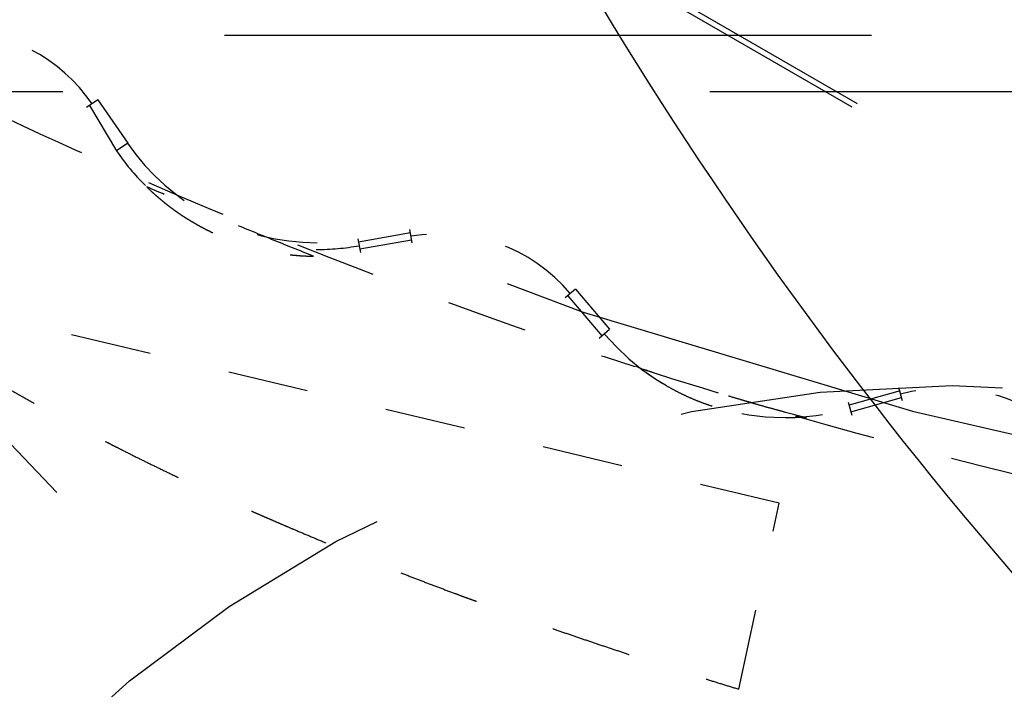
# Model space of a CAD drawing. Header units: millimetres. Extents: x 14186 to 17588, y 1400 to 3805.
# Tile 107 of 656: x 16304.684 to 16305.902, y 2686.904 to 2687.732. Entities that reach past the tile are written whole.
import ezdxf

# ---------------------------------------------------------------- set-up
doc = ezdxf.new("R2010")
doc.units = ezdxf.units.MM
doc.linetypes.add('HIDDEN', pattern=[0.2, 0.1, -0.1])
for name, color, linetype in [('DEFAULT_2', 8, 'HIDDEN'), ('INTFCLR_159558', 7, 'Continuous'), ('SHELL_64', 7, 'Continuous')]:
    doc.layers.add(name, color=color, linetype=linetype)
doc.layers.add('dim', color=82, linetype='Continuous', lineweight=9)
doc.styles.get("Standard").update_dxf_attribs({"font": 'arial.ttf'})
doc.dimstyles.new('ISO-25', dxfattribs={"dimtxt": 2.5, "dimasz": 2.5, "dimexe": 1.25, "dimexo": 0.625, "dimtad": 1, "dimtxsty": 'Standard', "dimcen": 2.5, "dimadec": 0, "dimazin": 0, "dimtfac": 1, "dimtmove": 0, "dimatfit": 3, "dimfxl": 1, "dimarcsym": 0})

# ---------------------------------------------------------------- blocks, each defined once
blk = doc.blocks.new('*D27')
at = {"layer": 'Defpoints', "color": 0, "transparency": 16777216}
for p in [(17053.8506, 3119.6874), (16297.8248, 2320.6724)]:
    blk.add_point(p, dxfattribs=at)
at = {"layer": 'dim', "color": 0, "linetype": 'Continuous', "lineweight": -2, "transparency": 16777216}
for p, q in [((17253.4695, 3330.6569), (17070.3457, 3137.1204)), ((16297.8248, 2320.6724), (17053.8506, 3119.6874)), ((16281.3297, 2303.2393), (16264.8346, 2285.8063))]:
    blk.add_line(p, q, dxfattribs=at)
at = {"layer": 'dim', "color": 0, "transparency": 16777216}
for points in [[(17067.4402, 3139.8696), (17073.2513, 3134.3712), (17053.8506, 3119.6874)], [(16278.4242, 2305.9885), (16284.2352, 2300.4902), (16297.8248, 2320.6724)]]:
    blk.add_solid(points, dxfattribs=at)
at = {"layer": 'dim', "color": 0, "transparency": 16777216, "insert": (17191.287, 3297.1711), "char_height": 30, "attachment_point": 5, "rotation": 46.5835}
blk.add_mtext('∅1100', dxfattribs=at)
blk = doc.blocks.new('*D28')
at = {"layer": 'Defpoints', "color": 0, "transparency": 16777216}
for p in [(17217.9946, 2998.669), (16133.6809, 2441.6908)]:
    blk.add_point(p, dxfattribs=at)
at = {"layer": 'dim', "color": 0, "linetype": 'Continuous', "lineweight": -2, "transparency": 16777216}
for p, q in [((17380.1399, 3081.958), (17239.3428, 3009.635)), ((16133.6809, 2441.6908), (17217.9946, 2998.669)), ((16112.3326, 2430.7248), (16090.9843, 2419.7589))]:
    blk.add_line(p, q, dxfattribs=at)
at = {"layer": 'dim', "color": 0, "transparency": 16777216}
for points in [[(17237.5152, 3013.193), (17241.1705, 3006.0769), (17217.9946, 2998.669)], [(16110.5049, 2434.2829), (16114.1603, 2427.1668), (16133.6809, 2441.6908)]]:
    blk.add_solid(points, dxfattribs=at)
at = {"layer": 'dim', "color": 0, "transparency": 16777216, "insert": (17310.2934, 3070.985), "char_height": 30, "attachment_point": 5, "rotation": 27.1882}
blk.add_mtext('∅1219', dxfattribs=at)

msp = doc.modelspace()

# ---------------------------------------------------------------- linework, layer by layer
for centre, radius in [((16675.8377, 2720.1799), 609.5), ((16675.8377, 2720.1799), 550), ((16400.8377, 2720.1799), 275)]:
    msp.add_circle(centre, radius)
at = {"color": 7, "linetype": 'Continuous'}
for points, knots in [([(16309.0402, 2685.353), (16308.4795, 2685.4282), (16307.3362, 2685.787), (16305.8973, 2686.8971), (16304.9406, 2688.4462), (16304.7007, 2689.6251), (16304.6835, 2690.1939)], [0, 0, 0, 0, 0.240929, 0.499002, 0.757646, 1, 1, 1, 1]), ([(16306.3415, 2683.0312), (16305.7787, 2683.1061), (16304.6323, 2683.464), (16303.1904, 2684.5729), (16302.2343, 2686.1198), (16301.996, 2687.2962), (16301.9796, 2687.8633)], [0, 0, 0, 0, 0.241865, 0.500171, 0.758371, 1, 1, 1, 1])]:
    msp.add_open_spline(points, degree=3, knots=knots, dxfattribs=at)
at = {"layer": 'DEFAULT_2', "color": 8, "linetype": 'HIDDEN', "ltscale": 3}
for p, q in [((16306.7532, 2687.0239), (16302.1761, 2689.6665)), ((16306.7596, 2687.0281), (16302.1768, 2689.674))]:
    msp.add_line(p, q, dxfattribs=at)
at = {"layer": 'DEFAULT_2', "color": 8, "linetype": 'HIDDEN', "ltscale": 0.01}
for p, q in [((16304.7808, 2687.6329), (16304.7669, 2687.6233)), ((16304.8178, 2687.5793), (16304.8039, 2687.5698)), ((16305.1697, 2687.4559), (16305.1667, 2687.4725)), ((16305.1026, 2687.4609), (16305.1056, 2687.4443)), ((16305.3717, 2687.3988), (16305.3588, 2687.388)), ((16305.4009, 2687.3383), (16305.4137, 2687.3492)), ((16305.776, 2687.2608), (16305.7714, 2687.277)), ((16305.7089, 2687.2592), (16305.7135, 2687.243))]:
    msp.add_line(p, q, dxfattribs=at)
at = {"layer": 'DEFAULT_2', "color": 8, "linetype": 'HIDDEN', "ltscale": 0.05}
for p, q in [((16304.7808, 2687.6329), (16304.8178, 2687.5793)), ((16304.7704, 2687.6257), (16304.8039, 2687.5698)), ((16305.1674, 2687.4683), (16305.1034, 2687.4568)), ((16305.1049, 2687.4485), (16305.1689, 2687.46)), ((16305.3621, 2687.3907), (16305.4041, 2687.341)), ((16305.3717, 2687.3988), (16305.4137, 2687.3492)), ((16305.7732, 2687.2732), (16305.71, 2687.2552)), ((16305.7123, 2687.2471), (16305.7749, 2687.2649))]:
    msp.add_line(p, q, dxfattribs=at)
at = {"layer": 'DEFAULT_2', "color": 8, "linetype": 'HIDDEN', "ltscale": 0.9}
msp.add_line((16305.6237, 2687.1343), (16304.4464, 2687.4142), dxfattribs=at)
at = {"layer": 'DEFAULT_2', "color": 8, "linetype": 'HIDDEN', "ltscale": 0.005}
msp.add_line((16305.4457, 2687.3042), (16305.4525, 2687.3006), dxfattribs=at)
at = {"layer": 'DEFAULT_2', "color": 8, "linetype": 'HIDDEN', "ltscale": 0.2}
msp.add_line((16305.5735, 2686.9043), (16305.6237, 2687.1343), dxfattribs=at)
at = {"layer": 'DEFAULT_2', "color": 8, "linetype": 'HIDDEN', "ltscale": 11}
msp.add_circle((16307.4582, 2693.5299), 5.8792, dxfattribs=at)
at = {"layer": 'DEFAULT_2', "color": 8, "linetype": 'HIDDEN', "ltscale": 4}
msp.add_circle((16305.8377, 2685.6799), 1.6, dxfattribs=at)
at = {"layer": 'DEFAULT_2', "color": 8, "linetype": 'HIDDEN', "ltscale": 6}
msp.add_arc((16311.8377, 2694.1799), 10, 180, 270.00121, dxfattribs=at)
at = {"layer": 'DEFAULT_2', "color": 8, "linetype": 'HIDDEN', "ltscale": 8}
msp.add_arc((16307.4582, 2693.5299), 6.5, 179.94891, 0.04638, dxfattribs=at)
at = {"layer": 'DEFAULT_2', "color": 8, "linetype": 'HIDDEN', "ltscale": 5}
msp.add_arc((16311.8377, 2694.1799), 11, 204.61998, 270, dxfattribs=at)
at = {"layer": 'DEFAULT_2', "color": 8, "linetype": 'HIDDEN', "ltscale": 0.1}
msp.add_arc((16304.6015, 2687.5091), 0.2094, 34.6171, 89.9833, dxfattribs=at)
at = {"layer": 'DEFAULT_2', "color": 8, "linetype": 'HIDDEN', "ltscale": 0.3}
msp.add_arc((16307.4582, 2693.5299), 6.5442, 243.02913, 246.44123, dxfattribs=at)
at = {"layer": 'DEFAULT_2', "color": 8, "linetype": 'HIDDEN', "ltscale": 0.2}
for centre, radius, start, end in [((16305.052, 2687.741), 0.2847, 214.6171, 270.0001), ((16305.2054, 2687.2581), 0.2094, 40.2421, 100.2421), ((16305.631, 2687.5331), 0.2931, 220.3745, 285.8671), ((16305.831, 2687.0675), 0.2094, 45.8671, 105.8671)]:
    msp.add_arc(centre, radius, start, end, dxfattribs=at)
at = {"layer": 'DEFAULT_2', "color": 8, "linetype": 'HIDDEN', "ltscale": 0.04}
for radius, start, end in [(0.3015, 214.6171, 225.2275), (0.2931, 269.7988, 280.2421)]:
    msp.add_arc((16305.052, 2687.741), radius, start, end, dxfattribs=at)
at = {"layer": 'DEFAULT_2', "color": 8, "linetype": 'HIDDEN', "ltscale": 0.5}
for start, end in [(246.44961, 252.08477), (252.15306, 257.73058)]:
    msp.add_arc((16307.4582, 2693.5299), 6.5442, start, end, dxfattribs=at)
at = {"layer": 'DEFAULT_2', "color": 8, "linetype": 'HIDDEN', "ltscale": 3}
msp.add_open_spline([(16306.5882, 2685.0049), (16306.2392, 2685.0514), (16305.5514, 2685.2705), (16304.7008, 2685.9329), (16304.1286, 2686.8461), (16303.9813, 2687.5523), (16303.971, 2687.9038)], degree=3, knots=[0, 0, 0, 0, 0.249953, 0.500221, 0.750363, 1, 1, 1, 1], dxfattribs=at)
at = {"layer": 'DEFAULT_2', "color": 8, "linetype": 'HIDDEN', "ltscale": 0.2}
for points, knots in [([(16305.0477, 2687.4396), (16305.0304, 2687.4464), (16304.9958, 2687.4603), (16304.9441, 2687.4815), (16304.8927, 2687.5031), (16304.8585, 2687.5179), (16304.8414, 2687.5253)], [0, 0, 0, 0, 0.25, 0.5, 0.75, 1, 1, 1, 1]), ([(16304.8414, 2687.5253), (16304.8431, 2687.5236), (16304.8465, 2687.5203), (16304.8509, 2687.5163), (16304.8545, 2687.5132), (16304.8572, 2687.5109), (16304.86, 2687.5086), (16304.8627, 2687.5063), (16304.8655, 2687.5041), (16304.8684, 2687.5019), (16304.8712, 2687.4997), (16304.8736, 2687.4979), (16304.8755, 2687.4965), (16304.877, 2687.4955), (16304.8785, 2687.4945), (16304.8804, 2687.4931), (16304.8829, 2687.4914), (16304.8858, 2687.4894), (16304.8888, 2687.4875), (16304.8929, 2687.4849), (16304.898, 2687.4819), (16304.9031, 2687.4789), (16304.9073, 2687.4766), (16304.9105, 2687.4749), (16304.9131, 2687.4735), (16304.9152, 2687.4724), (16304.9174, 2687.4714), (16304.92, 2687.47), (16304.9243, 2687.468), (16304.9298, 2687.4655), (16304.9363, 2687.4627), (16304.943, 2687.46), (16304.9486, 2687.4579), (16304.953, 2687.4563), (16304.9564, 2687.4552), (16304.9598, 2687.454), (16304.9644, 2687.4526), (16304.9701, 2687.4509), (16304.9758, 2687.4493), (16304.9804, 2687.4482), (16304.9839, 2687.4473), (16304.9874, 2687.4465), (16304.9909, 2687.4458), (16304.9944, 2687.4451), (16304.9979, 2687.4444), (16305.0014, 2687.4438), (16305.005, 2687.4432), (16305.0085, 2687.4426), (16305.0132, 2687.442), (16305.018, 2687.4414), (16305.0221, 2687.441), (16305.0245, 2687.4408), (16305.0269, 2687.4406), (16305.0298, 2687.4403), (16305.0346, 2687.44), (16305.0405, 2687.4397), (16305.0453, 2687.4396), (16305.0477, 2687.4396)], [0, 0, 0, 0, 0.031246, 0.062496, 0.078123, 0.093749, 0.109375, 0.125001, 0.140627, 0.156252, 0.171877, 0.187501, 0.195314, 0.203126, 0.210939, 0.218751, 0.234376, 0.250002, 0.265627, 0.281252, 0.312502, 0.343752, 0.359377, 0.375002, 0.390627, 0.398439, 0.406252, 0.421877, 0.437501, 0.468751, 0.5, 0.531249, 0.562498, 0.578123, 0.593748, 0.609373, 0.624998, 0.656247, 0.687497, 0.703122, 0.718748, 0.734373, 0.749998, 0.765624, 0.781249, 0.796874, 0.812499, 0.828123, 0.843748, 0.874999, 0.890624, 0.898437, 0.906251, 0.921877, 0.937504, 0.968754, 1, 1, 1, 1]), ([(16305.6572, 2687.2397), (16305.6486, 2687.2419), (16305.6357, 2687.2453), (16305.6185, 2687.25), (16305.6056, 2687.2535), (16305.5949, 2687.2566), (16305.5864, 2687.2591), (16305.5778, 2687.2616), (16305.5672, 2687.2647), (16305.5544, 2687.2686), (16305.5417, 2687.2725), (16305.531, 2687.2758), (16305.5225, 2687.2785), (16305.514, 2687.2811), (16305.5034, 2687.2845), (16305.4907, 2687.2885), (16305.4737, 2687.2938), (16305.461, 2687.2979), (16305.4525, 2687.3006)], [0, 0, 0, 0, 0.125002, 0.187505, 0.250006, 0.312507, 0.343756, 0.375005, 0.437503, 0.500003, 0.562503, 0.625005, 0.656255, 0.687506, 0.750006, 0.812505, 0.875003, 1, 1, 1, 1])]:
    msp.add_open_spline(points, degree=3, knots=knots, dxfattribs=at)
at = {"layer": 'DEFAULT_2', "color": 8, "linetype": 'HIDDEN', "ltscale": 0.9}
msp.add_open_spline([(16304.4464, 2687.4142), (16304.4517, 2687.4107), (16304.4624, 2687.4036), (16304.4785, 2687.3931), (16304.4946, 2687.3827), (16304.5108, 2687.3723), (16304.527, 2687.362), (16304.5433, 2687.3518), (16304.5596, 2687.3417), (16304.576, 2687.3316), (16304.5925, 2687.3215), (16304.6062, 2687.3133), (16304.6172, 2687.3067), (16304.6255, 2687.3017), (16304.6338, 2687.2968), (16304.6449, 2687.2903), (16304.6588, 2687.2822), (16304.6728, 2687.2742), (16304.684, 2687.2679), (16304.6924, 2687.2631), (16304.7008, 2687.2584), (16304.7093, 2687.2537), (16304.7177, 2687.249), (16304.7262, 2687.2444), (16304.7347, 2687.2398), (16304.7461, 2687.2337), (16304.7603, 2687.2261), (16304.7746, 2687.2186), (16304.7861, 2687.2127), (16304.7947, 2687.2082), (16304.8034, 2687.2038), (16304.8149, 2687.198), (16304.8293, 2687.1907), (16304.8467, 2687.1822), (16304.8642, 2687.1737), (16304.8817, 2687.1653), (16304.8993, 2687.157), (16304.9169, 2687.1488), (16304.9346, 2687.1407), (16304.9523, 2687.1327), (16304.9671, 2687.1262), (16304.979, 2687.1209), (16304.9879, 2687.117), (16304.9968, 2687.1132), (16305.0057, 2687.1093), (16305.0147, 2687.1055), (16305.0266, 2687.1004), (16305.0415, 2687.0941), (16305.0595, 2687.0866), (16305.0745, 2687.0804), (16305.0865, 2687.0755), (16305.0986, 2687.0706), (16305.1136, 2687.0646), (16305.1317, 2687.0574), (16305.1499, 2687.0503), (16305.168, 2687.0433), (16305.1862, 2687.0363), (16305.2044, 2687.0294), (16305.2196, 2687.0237), (16305.2318, 2687.0192), (16305.2409, 2687.0158), (16305.2501, 2687.0125), (16305.2592, 2687.0091), (16305.2684, 2687.0058), (16305.2806, 2687.0014), (16305.2959, 2686.9959), (16305.3143, 2686.9893), (16305.3326, 2686.9829), (16305.351, 2686.9765), (16305.3695, 2686.9701), (16305.3879, 2686.9639), (16305.4064, 2686.9576), (16305.4249, 2686.9515), (16305.4434, 2686.9454), (16305.4619, 2686.9394), (16305.4805, 2686.9334), (16305.4991, 2686.9275), (16305.5176, 2686.9216), (16305.5362, 2686.9158), (16305.5548, 2686.91), (16305.5672, 2686.9062), (16305.5735, 2686.9043)], degree=3, knots=[0, 0, 0, 0, 0.015442, 0.030894, 0.046355, 0.061825, 0.077302, 0.092787, 0.108278, 0.123777, 0.139283, 0.154797, 0.162557, 0.17032, 0.178084, 0.18585, 0.201388, 0.216935, 0.224712, 0.232491, 0.240272, 0.248055, 0.255841, 0.263629, 0.271419, 0.279211, 0.294802, 0.3104, 0.318202, 0.326005, 0.33381, 0.341617, 0.357235, 0.37286, 0.388489, 0.404125, 0.419766, 0.435412, 0.451062, 0.466717, 0.482377, 0.490207, 0.498039, 0.505872, 0.513705, 0.521539, 0.529373, 0.545044, 0.560717, 0.576393, 0.584231, 0.59207, 0.60775, 0.623432, 0.639115, 0.6548, 0.670486, 0.686173, 0.701861, 0.709706, 0.71755, 0.725395, 0.73324, 0.741085, 0.74893, 0.764621, 0.780313, 0.796005, 0.811697, 0.827389, 0.843082, 0.858775, 0.874467, 0.89016, 0.905852, 0.921545, 0.937236, 0.952928, 0.968619, 0.98431, 1, 1, 1, 1], dxfattribs=at)
at = {"layer": 'DEFAULT_2', "color": 8, "linetype": 'HIDDEN', "ltscale": 0.1}
msp.add_open_spline([(16305.4525, 2687.3006), (16305.4589, 2687.2957), (16305.4687, 2687.2888), (16305.4823, 2687.2804), (16305.4928, 2687.2746), (16305.5035, 2687.2691), (16305.5144, 2687.2641), (16305.5255, 2687.2595), (16305.5367, 2687.2555), (16305.5482, 2687.2518), (16305.5598, 2687.2487), (16305.5715, 2687.246), (16305.5833, 2687.2438), (16305.5951, 2687.2421), (16305.611, 2687.2405), (16305.623, 2687.24), (16305.631, 2687.24)], degree=3, knots=[0, 0, 0, 0, 0.124878, 0.187398, 0.249936, 0.312472, 0.374993, 0.4375, 0.5, 0.5625, 0.625007, 0.687528, 0.750064, 0.812602, 0.875122, 1, 1, 1, 1], dxfattribs=at)
at = {"layer": 'DEFAULT_2', "color": 8, "linetype": 'HIDDEN', "ltscale": 0.02}
msp.add_open_spline([(16305.631, 2687.24), (16305.6321, 2687.24), (16305.6338, 2687.24), (16305.6359, 2687.24), (16305.6376, 2687.24), (16305.6389, 2687.2401), (16305.64, 2687.2401), (16305.6411, 2687.2402), (16305.6425, 2687.2403), (16305.6441, 2687.2404), (16305.6458, 2687.2404), (16305.6471, 2687.2405), (16305.6482, 2687.2405), (16305.6493, 2687.2405), (16305.6507, 2687.2404), (16305.6523, 2687.2403), (16305.6545, 2687.2401), (16305.6561, 2687.2399), (16305.6572, 2687.2397)], degree=3, knots=[0, 0, 0, 0, 0.124964, 0.187445, 0.249926, 0.312412, 0.343661, 0.374916, 0.437439, 0.499954, 0.562437, 0.624882, 0.6561, 0.687323, 0.749806, 0.81234, 0.874911, 1, 1, 1, 1], dxfattribs=at)
at = {"layer": 'INTFCLR_159558', "color": 8, "linetype": 'HIDDEN', "ltscale": 7}
msp.add_circle((16304.8377, 2689.1799), 9, dxfattribs=at)
at = {"layer": 'SHELL_64', "color": 8, "linetype": 'HIDDEN', "ltscale": 8}
for p, q in [((16315.3377, 2687.7126), (16294.3377, 2687.7126)), ((16294.3377, 2687.6433), (16315.3377, 2687.6433))]:
    msp.add_line(p, q, dxfattribs=at)

# ---------------------------------------------------------------- dimensions: what is measured, and where the dimension line sits
at = {"layer": 'dim'}
dim = msp.add_diameter_dim_2p(p1=(16297.8248, 2320.6724), p2=(17053.8506, 3119.6874), dimstyle='ISO-25', override={"dimtxt": 30, "dimasz": 24, "dimexe": 5.997, "dimexo": 5.997, "dimgap": 5.997, "dimdsep": 46, "dimarcsym": 1}, dxfattribs=at)
dim.commit()
dim.dimension.update_dxf_attribs({"geometry": '*D27', "text_midpoint": (17207.3786, 3281.9453), "dimtype": 131})
dim = msp.add_diameter_dim_2p(p1=(16133.6809, 2441.6908), p2=(17217.9946, 2998.669), dimstyle='ISO-25', override={"dimtxt": 30, "dimasz": 24, "dimexe": 5.997, "dimexo": 5.997, "dimgap": 5.997, "dimdsep": 46, "dimarcsym": 1}, dxfattribs=at)
dim.commit()
dim.dimension.update_dxf_attribs({"geometry": '*D28', "text_midpoint": (17310.2934, 3070.985)})

doc.saveas('drawing.dxf')
